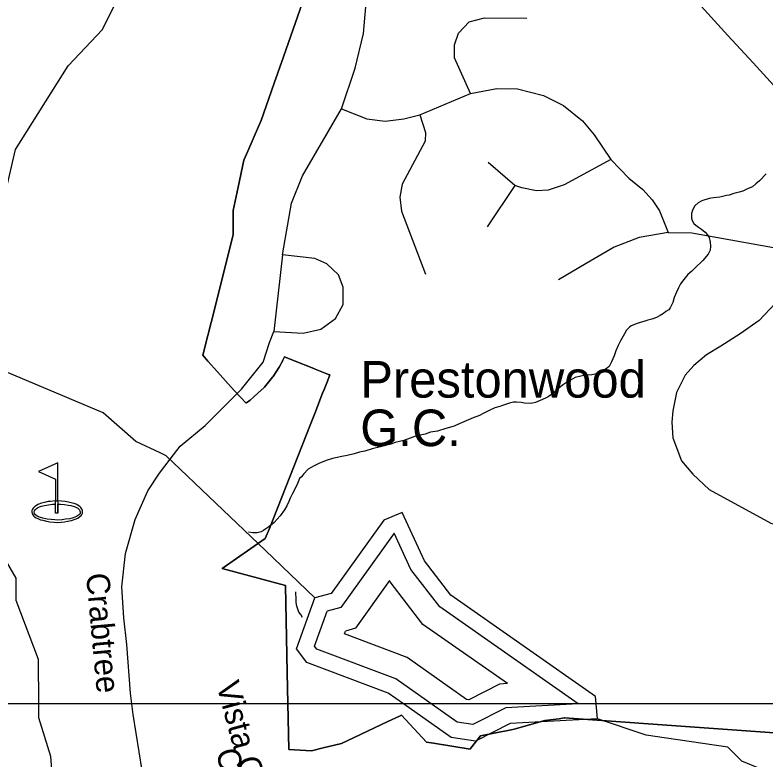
# Model space of a CAD drawing. Extents: x 2001466 to 2224147, y 644118 to 847247.
# Drawn here: x 2049552 to 2052627, y 745381 to 748433 of the extents above; entities that cross this region are included whole.
import ezdxf

# ---------------------------------------------------------------- set-up
doc = ezdxf.new("R2010")
doc.units = 0
for name, color, linetype in [('Exist Boundary Political City Limit New', 7, 'Continuous'), ('Exist Cultural Recreational Golf Course CELL', 7, 'Continuous'), ('Exist Cultural Recreational Golf Course Label', 7, 'Continuous'), ('Exist Hydrographic Buffer Line', 7, 'Continuous'), ('Exist Hydrographic Creek Single Shore', 7, 'Continuous'), ('Exist Hydrographic Lake Shore', 7, 'Continuous'), ('Exist Hydrographic Misc Water Feature', 7, 'Continuous'), ('Exist Railroad Mainline', 7, 'Continuous'), ('Exist Road Non-System Type 51', 7, 'Continuous'), ('Exist Road Non-System Type 51 Label', 7, 'Continuous'), ('Map Preparation Boundary City Limit Buffer Line', 7, 'Continuous'), ('Map Preparation Inset Cut Line', 7, 'Continuous')]:
    doc.layers.add(name, color=color, linetype=linetype)

msp = doc.modelspace()

# ---------------------------------------------------------------- linework, layer by layer
at = {"layer": 'Exist Boundary Political City Limit New'}
msp.add_lwpolyline([(2050730.4, 748483.6), (2050652, 748260.4), (2050614.4, 748153.4), (2050560.6, 748000.6), (2050549.5, 747974.8), (2050506.2, 747874.6), (2050490.4, 747837.8), (2050466.8, 747726.2), (2050446.6, 747631.4), (2050446.9, 747530.4), (2050426.1, 747450.9), (2050424.2, 747443.4), (2050355.6, 747171.2), (2050342.2, 747118.3), (2050321.6, 747037.1), (2050342.9, 747013.2), (2050382.4, 746968.9), (2050415.4, 746931.8), (2050450, 746893), (2050499.4, 746840.2), (2050500.6, 746841.4), (2050515.5, 746853.6), (2050530.8, 746866.5), (2050547.9, 746881.8), (2050572.8, 746905.2), (2050574.5, 746906.8), (2050608, 746947.5), (2050610, 746950.7), (2050634.9, 746988.5), (2050640.2, 746998.1), (2050644.8, 747006.2), (2050645.4, 747007.5), (2050647.4, 747011.2), (2050647.9, 747012.4), (2050650, 747016.6), (2050656.9, 747030.8), (2050693.8, 747015.8), (2050776.6, 746982.6), (2050783.1, 746980.1), (2050830.2, 746961.2), (2050841.5, 746956.8), (2050842.4, 746956.4), (2050832.6, 746931.6), (2050819.2, 746897.4), (2050812.9, 746881.1), (2050797.6, 746842.2), (2050783.2, 746805.7), (2050761.5, 746750.2), (2050594.6, 746327), (2050577.4, 746285.1), (2050401.8, 746162.9), (2050661.5, 746093.6), (2050668.2, 745736.3), (2050674.2, 745419.8), (2050675.1, 745419.7), (2050768, 745415.2), (2050815.6, 745426.9), (2050891.1, 745445.4), (2050941.9, 745469.4), (2051080, 745534.6), (2051128.9, 745557.7), (2051136.6, 745561.3), (2051239.5, 745450.5), (2051267.6, 745445.9), (2051417.8, 745421.7), (2051420, 745424.7), (2051459.8, 745476.9), (2051586.6, 745501.4), (2051598.8, 745503.8), (2051724.4, 745539.1), (2051783.1, 745546.4), (2051803.5, 745550.2), (2051804.2, 745550.4), (2053560.6, 745424.2)], dxfattribs=at)
at = {"layer": 'Exist Cultural Recreational Golf Course CELL'}
msp.add_lwpolyline([(2049727, 746596.6), (2049647.8, 746559.9), (2049717.8, 746529.1), (2049717.8, 746439.7), (2049727, 746439.7), (2049727, 746427.1), (2049727, 746389.6), (2049727, 746427.1), (2049738.9, 746426.4), (2049754.1, 746424.7), (2049769.9, 746422.7), (2049780.5, 746420.6), (2049794.4, 746416.4), (2049797.9, 746415.3), (2049809.2, 746409.5), (2049815.2, 746404), (2049817.9, 746399.2), (2049819.4, 746394.4), (2049819.3, 746392.3), (2049818.8, 746390.2), (2049818.3, 746388.5), (2049817.2, 746386.7), (2049811.8, 746380.7), (2049804, 746376), (2049790.3, 746370.8), (2049777, 746367), (2049759.2, 746364.3), (2049745.7, 746362.3), (2049725.7, 746361.3), (2049714.4, 746362.3), (2049699.9, 746363), (2049683.4, 746365.3), (2049666.4, 746369), (2049651.8, 746373.3), (2049642.1, 746377.5), (2049636.1, 746382.3), (2049631.8, 746388.3), (2049630.6, 746393.3), (2049631.8, 746398.8), (2049635.3, 746404.3), (2049639.6, 746409.1), (2049644.1, 746411.7), (2049649.8, 746414.6), (2049659.4, 746417.9), (2049672.5, 746421.4), (2049688.9, 746424.4), (2049704.9, 746426.4), (2049717.8, 746427.1), (2049717.8, 746439.7), (2049727, 746439.7), (2049727, 746389.6), (2049717.8, 746389.6), (2049717.8, 746427.1), (2049717.8, 746439.7), (2049697.6, 746437.8), (2049687.8, 746436.9), (2049672.4, 746433.3), (2049659.7, 746430.2), (2049645.5, 746424.7), (2049639.3, 746421.1), (2049631.4, 746416.2), (2049626.3, 746410.7), (2049623.2, 746406.6), (2049621.2, 746400.4), (2049620.7, 746395.6), (2049622.1, 746388.3), (2049623.4, 746384.8), (2049627.9, 746378.7), (2049632.1, 746375.2), (2049639, 746370.3), (2049644.9, 746367.5), (2049656.2, 746362.7), (2049665.6, 746360.2), (2049680.7, 746356.6), (2049694.7, 746353.8), (2049712.9, 746352.1), (2049724.7, 746351.6), (2049741.6, 746352.6), (2049754.2, 746353.9), (2049767.4, 746356.2), (2049783.5, 746359.5), (2049799, 746364.7), (2049808.7, 746369.7), (2049817.9, 746375.3), (2049822.8, 746380.3), (2049825.8, 746384.4), (2049827.1, 746387.2), (2049827.8, 746389.2), (2049828.5, 746392.4), (2049829, 746395.8), (2049828.2, 746401.5), (2049826, 746406.6), (2049821, 746412.9), (2049817.9, 746416.3), (2049810.5, 746421.2), (2049804.6, 746424.5), (2049794.2, 746428.8), (2049787.1, 746430.8), (2049770.6, 746435.2), (2049756.8, 746437.7), (2049727, 746439.7)], close=True, dxfattribs=at)
at = {"layer": 'Exist Hydrographic Buffer Line'}
for points in [[(2051861.2, 745607.3), (2051293.3, 746005.5), (2051174.7, 746159.2), (2051106.2, 746307.1), (2050887.8, 746003.1), (2050831.3, 745987.6)], [(2051571.1, 745690.5), (2051224.6, 745933.5), (2051090, 746107.9), (2051087.8, 746112.8), (2050947.4, 745917.4), (2050906.6, 745906.2)], [(2051113, 745710.3), (2050789.2, 745831.4), (2050779.8, 745844.2), (2050831.3, 745987.6)], [(2051159.4, 745798.1), (2050902.3, 745894.2), (2050906.6, 745906.2)], [(2051571.1, 745690.5), (2051538.7, 745688.8), (2051412.5, 745624.4), (2051403, 745625.8), (2051159.4, 745798.1)], [(2051861.2, 745607.3), (2051564.8, 745591.6), (2051429.1, 745522.3), (2051365.2, 745532), (2051113, 745710.3)]]:
    msp.add_lwpolyline(points, dxfattribs=at)
at = {"layer": 'Exist Hydrographic Creek Single Shore'}
msp.add_line((2050781, 746041.9), (2050578.4, 746236.1), dxfattribs=at)
for points in [[(2049304.1, 747066.2), (2049337.1, 747216.5), (2049462.1, 747489.5), (2049553.2, 747881.4), (2049769.1, 748224.8), (2049910.2, 748372.8), (2049960, 748473.5), (2050168.1, 748715.3), (2050343.1, 748843), (2050542.2, 749242.5), (2050615, 749561.1)], [(2050146.6, 746637.1), (2050047.2, 746683.6), (2049913.1, 746801.2), (2049521.2, 746966.7), (2049304.1, 747066.2)], [(2049648.9, 745607.9), (2049648.1, 745789.5), (2049556.1, 746030.8), (2049556.1, 746122.7), (2049447.2, 746308.6), (2049297.1, 746764.5), (2049247, 746782)], [(2050578.4, 746236.1), (2050172, 746625.2), (2050146.6, 746637.1)], [(2050019.3, 742250.5), (2049913.8, 742608.4), (2049893.5, 742676.3), (2049863.1, 742766.7), (2049848.9, 742806.2), (2049835.7, 742863), (2049820, 742979.2), (2049836.2, 743416.7), (2049935.2, 743926.6), (2049943.2, 744343.1), (2049875.1, 744643.1), (2049733, 744951), (2049699.2, 745391.4), (2049649.2, 745549.9), (2049648.9, 745607.9)], [(2052223.4, 745467), (2052140.1, 745479.3), (2051940, 745545.7)], [(2053350.9, 745394.1), (2053090.1, 745371.3), (2052774.2, 745272.8), (2052532.2, 745372.9), (2052474.2, 745429.8), (2052223.4, 745467)]]:
    msp.add_lwpolyline(points, dxfattribs=at)
at = {"layer": 'Exist Hydrographic Lake Shore'}
for p, q in [((2051144.2, 745607.9), (2051082.1, 745651.9)), ((2051940, 745545.7), (2051934.6, 745607.9))]:
    msp.add_line(p, q, dxfattribs=at)
for points in [[(2051934.6, 745607.9), (2051932, 745637.8), (2051339.2, 746053.5), (2051231.1, 746193.5), (2051139.1, 746392.2), (2051064, 746360.9), (2050848.1, 746060.3), (2050781, 746041.9)], [(2051082.1, 745651.9), (2050748, 745776.8), (2050706.2, 745833.4), (2050781, 746041.9)], [(2051940, 745545.7), (2051582.2, 745526.8), (2051440.1, 745454.2), (2051340, 745469.5), (2051144.2, 745607.9)]]:
    msp.add_lwpolyline(points, dxfattribs=at)
at = {"layer": 'Exist Hydrographic Misc Water Feature'}
for points in [[(2052631.8, 747780.8), (2052603.8, 747752.6), (2052589.8, 747740.5), (2052575.5, 747728.4), (2052557.6, 747720.6), (2052535.5, 747710.6), (2052521.7, 747706.6), (2052499.8, 747700.6), (2052479.7, 747694.3), (2052469.4, 747692.2), (2052441.8, 747686.2), (2052416.1, 747682.4), (2052397.9, 747680.3), (2052368.1, 747670.2), (2052353.6, 747662.3), (2052339.6, 747650.2), (2052330, 747632.2), (2052325.9, 747618.3), (2052325.9, 747600), (2052328, 747589.9), (2052335.7, 747578.2), (2052343.7, 747570.1), (2052354, 747562.1), (2052366.1, 747554.1), (2052382.1, 747542.4), (2052390.1, 747532.2), (2052397.9, 747520.1), (2052402.4, 747500.4), (2052404.2, 747484.3), (2052402, 747468.4), (2052394.2, 747452.1), (2052372, 747426.2), (2052340.3, 747396.2), (2052326.5, 747382), (2052310.1, 747368.3), (2052294.5, 747347.9), (2052280.4, 747329.8), (2052272.2, 747314), (2052264.6, 747296.1), (2052254.5, 747274.1), (2052248.6, 747253.9), (2052242.5, 747240.2), (2052238.6, 747231.9), (2052233, 747223.8), (2052220.5, 747216), (2052210.9, 747208.2), (2052196.7, 747199.7), (2052182.6, 747192.1), (2052162.9, 747185.8), (2052146.9, 747181.7), (2052130.5, 747175.7), (2052114.9, 747171.5), (2052098.7, 747165.9), (2052088.7, 747161.8), (2052078.6, 747157.6), (2052070.8, 747151.9), (2052059.1, 747139.5), (2052050.9, 747125.7), (2052045, 747115.6), (2052034.7, 747095.7), (2052024.9, 747077.7), (2052014.8, 747055.7), (2052009.1, 747035.5), (2051997, 747009.7), (2051987.4, 746991.7), (2051981.2, 746985.4), (2051973.4, 746979.7), (2051959.3, 746969.6), (2051945.1, 746963.6), (2051929.1, 746959.6), (2051917.4, 746957.3), (2051891.2, 746955.2), (2051871.3, 746951.3), (2051849.2, 746945.4), (2051829.1, 746935.4), (2051809.2, 746923), (2051801.4, 746917.3), (2051783.3, 746903), (2051771.4, 746893), (2051755.2, 746879.3), (2051737.4, 746866.9), (2051727.6, 746861.2)], [(2051727.6, 746861.2), (2051705.4, 746851.1), (2051685.3, 746843.2), (2051673.6, 746841), (2051663.4, 746838.9), (2051641.2, 746841), (2051627.5, 746843.1), (2051607.4, 746844.9), (2051595.5, 746844.7), (2051579.5, 746840.6), (2051555.3, 746832.9), (2051539.5, 746826.8), (2051519.8, 746820.9), (2051495.7, 746810.8), (2051471.9, 746798.5), (2051455.7, 746790.5), (2051429.8, 746780.6), (2051401.3, 746768.7), (2051373.4, 746756.3), (2051351.9, 746746.6), (2051317.9, 746736.3), (2051283.8, 746726), (2051255.5, 746722.2), (2051233.8, 746714.2), (2051198.1, 746706.2), (2051145.8, 746688.2)], [(2051145.8, 746688.2), (2051109.9, 746679.8), (2051092.1, 746672), (2051049.9, 746661.7), (2051015.8, 746653.9), (2050985.7, 746643.8), (2050964, 746639.9), (2050942, 746633.5), (2050913.9, 746625.5), (2050892, 746621.6), (2050854, 746613.6), (2050828, 746605.3), (2050798.1, 746593.3), (2050778, 746583.3), (2050764, 746575.3), (2050754, 746569.5), (2050734.1, 746549.4), (2050726.5, 746539.2), (2050718.3, 746531.1), (2050710.3, 746511.2), (2050700.3, 746491.2), (2050688.6, 746467), (2050680.4, 746451.3), (2050674.2, 746437.2), (2050666.6, 746419.3), (2050656.6, 746403), (2050638.7, 746379.3), (2050626.4, 746365.3), (2050614.3, 746350.9), (2050592.6, 746333.1), (2050580.7, 746324.8), (2050570.9, 746319), (2050560.4, 746312.9), (2050544.4, 746308.8), (2050526.6, 746309), (2050508.7, 746311)], [(2050705.2, 746029.3), (2050705.2, 746039.4), (2050705.2, 746047.1), (2050703.1, 746055.1), (2050703.1, 746067.3)], [(2050731.2, 745961.2), (2050723.2, 745973.4), (2050715, 745983.2), (2050711.5, 745995.5), (2050707.2, 746007.5), (2050705.2, 746023.2), (2050705.2, 746029.3)]]:
    msp.add_lwpolyline(points, dxfattribs=at)
at = {"layer": 'Exist Railroad Mainline'}
msp.add_lwpolyline([(2051898.6, 750149.7), (2051885.7, 750082.4), (2051884, 750073.3), (2051867.3, 749943.7), (2051854.3, 749793.9), (2051857.2, 749645.8), (2051864.4, 749509.7), (2051874.6, 749419.5), (2051908.5, 749314.8), (2051939.9, 749188.1), (2051998.9, 749042.9), (2052062.3, 748915.6), (2052155.1, 748759.7), (2052260, 748605.6), (2052351.5, 748483.7), (2052474.7, 748349.2), (2052578.4, 748237), (2052703.6, 748098.5)], dxfattribs=at)
at = {"layer": 'Exist Road Non-System Type 51'}
for points in [[(2050890.3, 748047.7), (2050946.8, 748214.3), (2050980.6, 748356.8), (2050992.7, 748499.3), (2050997.5, 748634.5), (2051009.6, 748796.3), (2051040.9, 748943.6), (2051125.4, 749135.8), (2051241.2, 749394.2), (2051299.1, 749556), (2051318.4, 749674.4), (2051335.3, 749899.9), (2051364.3, 750090.7), (2051418.9, 750259)], [(2051418.8, 748110.5), (2051353.7, 748257.3), (2051353.7, 748310.4), (2051370.6, 748358.7), (2051414, 748404.6), (2051476.8, 748421.5), (2051650.5, 748419.1)], [(2051211.3, 748023.5), (2051418.8, 748110.5)], [(2051418.8, 748110.5), (2051527.4, 748131.7), (2051611.9, 748129.3), (2051719, 748102.8), (2051801.1, 748061.7), (2051878.3, 747998.9), (2051926.6, 747941), (2051994.2, 747839.5)], [(2050649, 747448.8), (2050685.2, 747661.3), (2050731.1, 747772.4), (2050890.3, 748047.7)], [(2050890.3, 748047.7), (2050994.1, 748006.6), (2051068.9, 747997), (2051146.1, 748006.6), (2051211.3, 748023.5)], [(2051211.3, 748023.5), (2051235.4, 747951.1), (2051233, 747914.9), (2051138.9, 747738.6), (2051129.3, 747685.5), (2051136.5, 747627.5), (2051235.4, 747369.1)], [(2051994.2, 747839.5), (2051803.5, 747735.7), (2051738.4, 747714), (2051690.1, 747711.5), (2051629.8, 747723.6), (2051600.8, 747733.3)], [(2051994.2, 747839.5), (2052068.7, 747763.3), (2052126.1, 747717.3)], [(2051600.8, 747733.3), (2051492.2, 747827.5)], [(2051600.8, 747733.3), (2051487.4, 747564.2)], [(2052126.1, 747717.3), (2052164.4, 747675.2), (2052195, 747629.2), (2052229.4, 747541.1)], [(2052229.4, 747541.1), (2052110.6, 747519.6), (2052008.2, 747480.1), (2051893.9, 747413.1), (2051779.6, 747346)], [(2052229.4, 747541.1), (2052327.4, 747539.3), (2052768.9, 747460.4)], [(2050612.8, 747134.9), (2050733.5, 747127.6), (2050805.9, 747144.5), (2050866.2, 747188), (2050897.6, 747246), (2050897.6, 747316), (2050878.3, 747366.7), (2050830, 747412.6), (2050781.7, 747434.3), (2050649, 747448.8)], [(2050649, 747448.8), (2050612.8, 747134.9)], [(2052768.9, 747460.4), (2052721.6, 747338.1), (2052670.3, 747251.4), (2052603.3, 747180.4), (2052524.5, 747125.2), (2052445.7, 747073.9), (2052386.5, 747038.4), (2052335.3, 746995), (2052299.8, 746955.6), (2052264.4, 746884.6), (2052248.6, 746809.6), (2052244.7, 746762.3), (2052248.6, 746699.2), (2052284.1, 746604.5), (2052331.4, 746549.3), (2052398.4, 746486.2), (2052650.6, 746348.2), (2052772.8, 746312.7), (2052883.2, 746320.6)], [(2050331.2, 746749.2), (2050480.1, 746898.2), (2050569.4, 747009.3), (2050595.9, 747089), (2050612.8, 747134.9)], [(2050187.6, 746611.7), (2050229.2, 746663.8), (2050331.2, 746749.2)], [(2050035.7, 745563.8), (2050025.3, 745651.3), (2050010.7, 745851.6), (2049998.2, 745959.9), (2049989.9, 746086.9), (2050004.5, 746224.4), (2050044, 746363.9), (2050096, 746480.5), (2050143.9, 746553.4), (2050187.6, 746611.7)], [(2050527, 744332.7), (2050454, 744432.2), (2050404, 744500.9), (2050356.2, 744584.2), (2050268.8, 744782.1), (2050146, 745092.4), (2050112.7, 745184), (2050089.8, 745259), (2050073.1, 745333.9), (2050035.7, 745563.8)]]:
    msp.add_lwpolyline(points, dxfattribs=at)
at = {"layer": 'Map Preparation Boundary City Limit Buffer Line'}
for points in [[(2050730.4, 748483.6), (2050652, 748260.4), (2050614.4, 748153.4), (2050560.6, 748000.6), (2050549.5, 747974.8), (2050506.2, 747874.6), (2050490.4, 747837.8), (2050466.8, 747726.2), (2050446.6, 747631.4), (2050446.9, 747530.4), (2050426.1, 747450.9), (2050424.2, 747443.4), (2050355.6, 747171.2), (2050342.2, 747118.3), (2050321.6, 747037.1), (2050342.9, 747013.2), (2050382.4, 746968.9), (2050415.4, 746931.8), (2050450, 746893), (2050499.4, 746840.2), (2050500.6, 746841.4), (2050515.5, 746853.6), (2050530.8, 746866.5), (2050547.9, 746881.8), (2050572.8, 746905.2), (2050574.5, 746906.8), (2050608, 746947.5), (2050610, 746950.7), (2050634.9, 746988.5), (2050640.2, 746998.1), (2050644.8, 747006.2), (2050645.4, 747007.5), (2050647.4, 747011.2), (2050647.9, 747012.4), (2050650, 747016.6), (2050656.9, 747030.8), (2050693.8, 747015.8), (2050776.6, 746982.6), (2050783.1, 746980.1), (2050830.2, 746961.2), (2050841.5, 746956.8), (2050842.4, 746956.4), (2050832.6, 746931.6), (2050819.2, 746897.4), (2050812.9, 746881.1), (2050797.6, 746842.2), (2050783.2, 746805.7), (2050761.5, 746750.2), (2050594.6, 746327), (2050577.4, 746285.1), (2050401.8, 746162.9), (2050661.5, 746093.6), (2050668.2, 745736.3), (2050674.2, 745419.8), (2050675.1, 745419.7), (2050768, 745415.2), (2050815.6, 745426.9), (2050891.1, 745445.4), (2050941.9, 745469.4), (2051080, 745534.6), (2051128.9, 745557.7), (2051136.6, 745561.3), (2051239.5, 745450.5), (2051267.6, 745445.9), (2051417.8, 745421.7), (2051420, 745424.7), (2051459.8, 745476.9), (2051586.6, 745501.4), (2051598.8, 745503.8), (2051724.4, 745539.1), (2051783.1, 745546.4), (2051803.5, 745550.2), (2051804.2, 745550.4), (2053560.6, 745424.2)], [(2053560.6, 745424.2), (2051804.2, 745550.4), (2051803.5, 745550.2), (2051783.1, 745546.4), (2051724.4, 745539.1), (2051598.8, 745503.8), (2051586.6, 745501.4), (2051459.8, 745476.9), (2051420, 745424.7), (2051417.8, 745421.7), (2051267.6, 745445.9), (2051239.5, 745450.5), (2051136.6, 745561.3), (2051128.9, 745557.7), (2051080, 745534.6), (2050941.9, 745469.4), (2050891.1, 745445.4), (2050815.6, 745426.9), (2050768, 745415.2), (2050675.1, 745419.7), (2050674.2, 745419.8), (2050668.2, 745736.3), (2050661.5, 746093.6), (2050401.8, 746162.9), (2050577.4, 746285.1), (2050594.6, 746327), (2050761.5, 746750.2), (2050783.2, 746805.7), (2050797.6, 746842.2), (2050812.9, 746881.1), (2050819.2, 746897.4), (2050832.6, 746931.6), (2050842.4, 746956.4), (2050841.5, 746956.8), (2050830.2, 746961.2), (2050783.1, 746980.1), (2050776.6, 746982.6), (2050693.8, 747015.8), (2050656.9, 747030.8), (2050650, 747016.6), (2050647.9, 747012.4), (2050647.4, 747011.2), (2050645.4, 747007.5), (2050644.8, 747006.2), (2050640.2, 746998.1), (2050634.9, 746988.5), (2050610, 746950.7), (2050608, 746947.5), (2050574.5, 746906.8), (2050572.8, 746905.2), (2050547.9, 746881.8), (2050530.8, 746866.5), (2050515.5, 746853.6), (2050500.6, 746841.4), (2050499.4, 746840.2), (2050450, 746893), (2050415.4, 746931.8), (2050382.4, 746968.9), (2050342.9, 747013.2), (2050321.6, 747037.1), (2050342.2, 747118.3), (2050355.6, 747171.2), (2050424.2, 747443.4), (2050426.1, 747450.9), (2050446.9, 747530.4), (2050446.6, 747631.4), (2050466.8, 747726.2), (2050490.4, 747837.8), (2050506.2, 747874.6), (2050549.5, 747974.8), (2050560.6, 748000.6), (2050614.4, 748153.4), (2050652, 748260.4), (2050730.4, 748483.6)]]:
    msp.add_lwpolyline(points, dxfattribs=at)
at = {"layer": 'Map Preparation Inset Cut Line'}
for p, q in [((2049648.9, 745607.9), (2049300.8, 745607.9)), ((2049942.9, 745607.9), (2049648.9, 745607.9)), ((2050629.8, 745607.9), (2049942.9, 745607.9)), ((2051144.2, 745607.9), (2050629.8, 745607.9)), ((2051213.5, 745607.9), (2051144.2, 745607.9)), ((2051352.1, 745607.9), (2051213.5, 745607.9)), ((2051478.1, 745607.9), (2051352.1, 745607.9)), ((2051894.6, 745607.9), (2051478.1, 745607.9)), ((2051934.6, 745607.9), (2051894.6, 745607.9)), ((2054688, 745607.9), (2051934.6, 745607.9))]:
    msp.add_line(p, q, dxfattribs=at)

# ---------------------------------------------------------------- texts
at = {"layer": 'Exist Cultural Recreational Golf Course Label'}
for s, p in [('Prestonwood', (2050967.5, 746863.6)), ('G.C.', (2050967.5, 746664.4))]:
    msp.add_text(s, height=150, dxfattribs=at).set_placement(p)
at = {"layer": 'Exist Road Non-System Type 51 Label'}
for s, rotation, p in [('Crabtree', 275.2155, (2049842.7, 746140.3)), ('Vista Green', 285.0027, (2050376.9, 745686.5)), ('Ct.', 285.0027, (2050374, 745411.9))]:
    msp.add_text(s, height=95, rotation=rotation, dxfattribs=at).set_placement(p)

doc.saveas('drawing.dxf')
